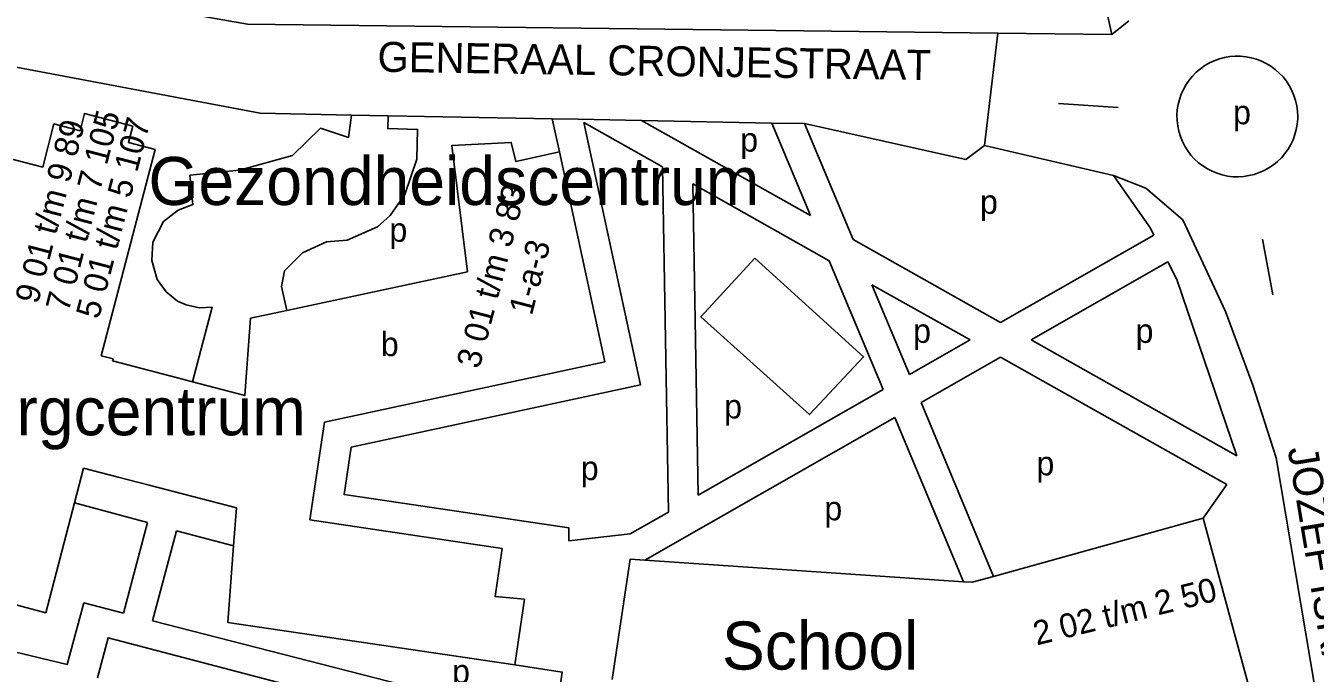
# Model space of a CAD drawing. Extents: x 163012 to 165277, y 382513 to 383987.
# Drawn here: x 164071.5 to 164286.1, y 383268.2 to 383376 of the extents above; entities that cross this region are included whole.
import ezdxf

# ---------------------------------------------------------------- set-up
doc = ezdxf.new("R2010")
doc.units = 0
for name, color, linetype in [('BLT_Basislijn', 7, 'Continuous'), ('BLT_Bebouwing', 7, 'Continuous'), ('BLT_Bebouwing_beschrifting', 7, 'Continuous'), ('BLT_Centroide', 7, 'Continuous'), ('BLT_Huisnummer_reeks', 7, 'Continuous'), ('BLT_Straatnaam', 7, 'Continuous'), ('BLT_Vlakafsluiter', 7, 'Continuous')]:
    doc.layers.add(name, color=color, linetype=linetype)

msp = doc.modelspace()

# ---------------------------------------------------------------- linework, layer by layer
at = {"layer": 'BLT_Basislijn'}
for p, q in [((164246.24, 383401.63), (164252.27, 383374.57)), ((164243.39, 383363.09), (164253.31, 383362.44)), ((164160.3, 383355.04), (164159.1, 383360.54)), ((164164.35, 383359.93), (164177.45, 383352.55)), ((164173.96, 383360.25), (164202.08, 383344.42)), ((164195.64, 383359.84), (164202.08, 383344.42)), ((164201.1, 383359.74), (164209.16, 383340.43)), ((164177.45, 383352.55), (164178.42, 383295.02)), ((164182.5, 383349.7), (164183.37, 383297.85)), ((164182.5, 383349.7), (164205.21, 383336.91)), ((164233.72, 383326.6), (164259.25, 383341.18)), ((164209.16, 383340.43), (164233.72, 383326.6)), ((164277.3, 383340.5), (164279.03, 383331.24)), ((164205.21, 383336.91), (164214.17, 383315.44)), ((164238.79, 383323.74), (164261.55, 383336.73)), ((164212.29, 383332.92), (164218.55, 383317.94)), ((164212.29, 383332.92), (164228.66, 383323.71)), ((164218.55, 383317.94), (164228.66, 383323.71)), ((164238.79, 383323.74), (164273.06, 383304.44)), ((164220.49, 383313.29), (164233.73, 383320.85)), ((164233.73, 383320.85), (164271.36, 383299.65)), ((164183.37, 383297.85), (164214.17, 383315.44)), ((164220.49, 383313.29), (164232.57, 383284.34)), ((164174.51, 383287.03), (164216.11, 383310.79)), ((164216.11, 383310.79), (164227.53, 383283.44))]:
    msp.add_line(p, q, dxfattribs=at)
for points in [[(164045.97, 383390.71), (164047.18, 383387.88), (164049.21, 383386.77), (164108.39, 383376.3), (164187.08, 383375.35)], [(164028.12, 383373.09), (164030.07, 383375.66), (164033.27, 383376.04), (164110.45, 383361.47), (164125.7, 383361.18)], [(164187.08, 383375.35), (164233.26, 383374.79)], [(164252.27, 383374.57), (164255.1, 383376.85)], [(164233.26, 383374.79), (164252.27, 383374.57)], [(164283.19, 383360.94), (164283.15, 383361.84), (164283.03, 383362.73), (164282.83, 383363.6), (164282.56, 383364.45), (164282.21, 383365.28), (164281.78, 383366.07), (164281.29, 383366.82), (164280.74, 383367.52), (164280.12, 383368.17), (164279.45, 383368.77), (164278.73, 383369.3), (164277.96, 383369.76), (164277.15, 383370.16), (164276.32, 383370.48), (164275.45, 383370.72), (164274.57, 383370.89), (164273.68, 383370.98), (164272.78, 383370.99), (164271.89, 383370.92), (164271.01, 383370.77), (164270.14, 383370.54), (164269.3, 383370.23), (164268.48, 383369.85), (164267.71, 383369.41), (164266.98, 383368.89), (164266.29, 383368.31), (164265.66, 383367.67), (164265.09, 383366.98), (164264.59, 383366.24), (164264.15, 383365.45), (164263.78, 383364.63), (164263.49, 383363.79), (164263.28, 383362.92), (164263.14, 383362.03), (164263.08, 383361.14), (164263.11, 383360.24), (164263.21, 383359.35), (164263.39, 383358.47), (164263.65, 383357.61), (164263.98, 383356.78), (164264.39, 383355.98), (164264.87, 383355.22), (164265.41, 383354.51), (164266.01, 383353.85), (164266.67, 383353.24), (164267.39, 383352.69), (164268.14, 383352.21), (164268.94, 383351.8), (164269.77, 383351.47), (164270.63, 383351.2), (164271.51, 383351.02), (164272.4, 383350.91), (164273.29, 383350.89), (164274.19, 383350.94), (164275.07, 383351.08), (164275.95, 383351.29), (164276.79, 383351.58), (164277.61, 383351.94), (164278.4, 383352.37), (164279.14, 383352.88), (164279.84, 383353.44), (164280.48, 383354.07), (164281.06, 383354.75), (164281.58, 383355.48), (164282.03, 383356.26), (164282.41, 383357.07), (164282.72, 383357.91), (164282.95, 383358.78), (164283.11, 383359.66), (164283.18, 383360.55), (164283.19, 383360.94)], [(164125.7, 383361.18), (164125.19, 383357.45), (164120.54, 383358.98), (164115.87, 383354.46), (164107.05, 383351.97), (164098.79, 383351.16), (164099.27, 383346.27), (164096.83, 383345.33), (164094.41, 383343.45), (164092.6, 383339.98), (164092.46, 383336.96), (164093.31, 383333.8), (164094.81, 383331.73), (164096.72, 383330.18), (164098.18, 383329.54), (164100.34, 383329.04), (164102.46, 383329.15), (164099.23, 383316.73)], [(164131.76, 383361.06), (164131.71, 383358.92), (164136.69, 383358.79), (164136.56, 383353.81), (164134.54, 383347.94), (164132.11, 383344.46), (164130.01, 383342.57), (164124.94, 383340.32), (164121.5, 383340.05), (164117.52, 383338.25), (164114.52, 383335.22), (164114.04, 383332.6), (164114.9, 383328.61)], [(164161.86, 383290.25), (164161.83, 383292.4), (164124.45, 383297.97), (164125.63, 383305.87), (164173.81, 383316.25), (164164.35, 383359.93)], [(164125.7, 383361.18), (164131.76, 383361.06)], [(164131.76, 383361.06), (164159.1, 383360.54)], [(164159.1, 383360.54), (164163.41, 383360.46)], [(164163.41, 383360.46), (164173.96, 383360.25)], [(164173.96, 383360.25), (164195.64, 383359.84)], [(164195.64, 383359.84), (164201.1, 383359.74)], [(164201.1, 383359.74), (164227.96, 383353.79), (164231.03, 383356.1)], [(164231.03, 383356.1), (164252.52, 383351.11)], [(164252.52, 383351.11), (164257.9, 383348.98), (164264.04, 383343.73), (164271.14, 383328.43), (164275.7, 383316.2), (164279.61, 383304.09)], [(164252.52, 383351.11), (164258.66, 383342.33), (164259.25, 383341.18)], [(164261.55, 383336.73), (164263.07, 383333.79), (164273.06, 383304.44)], [(164291.86, 383231.28), (164279.61, 383304.09)], [(164267.45, 383294.04), (164271.36, 383299.65)], [(164079.56, 383296.57), (164091.72, 383293.3)], [(164091.72, 383293.3), (164087.73, 383278.22)], [(164161.86, 383290.25), (164172.08, 383291.4), (164178.42, 383295.02)], [(164096.53, 383291.92), (164092.57, 383276.96)], [(164106.05, 383289.42), (164096.53, 383291.92)], [(164081.15, 383279.93), (164078.37, 383269.69), (164069.56, 383271.77)], [(164081.15, 383279.93), (164087.73, 383278.22)], [(164155.76, 383260.73), (164092.57, 383276.96)], [(164083.37, 383267.42), (164085.17, 383274.12), (164124.74, 383263.73), (164112.9, 383231.51), (164111.58, 383227.18)], [(164152.84, 383269.58), (164160.76, 383268.4), (164160.11, 383264.06), (164155.76, 383260.73)]]:
    msp.add_lwpolyline(points, dxfattribs=at)
msp.add_lwpolyline([(164192.8, 383337.36), (164210.93, 383320.9), (164201.94, 383311.28), (164183.81, 383327.59)], close=True, dxfattribs=at)
at = {"layer": 'BLT_Bebouwing'}
for p, q in [((164085.98, 383320.57), (164085.89, 383320.24)), ((164085.89, 383320.24), (164096.72, 383317.39)), ((164086.84, 383300.88), (164081.08, 383302.37)), ((164091.99, 383299.54), (164086.84, 383300.88)), ((164267.45, 383294.04), (164278.85, 383251.93))]:
    msp.add_line(p, q, dxfattribs=at)
for points in [[(164028.26, 383341.28), (164035.39, 383368.62), (164051.86, 383364.33), (164049.96, 383357.12), (164058.86, 383354.8), (164059.28, 383356.4), (164074.27, 383352.49)], [(164074.27, 383352.49), (164076.15, 383359.7), (164080.49, 383358.57), (164081.23, 383361.41), (164089.26, 383359.32), (164088.55, 383356.6), (164092.99, 383355.45), (164084.03, 383321.08), (164085.98, 383320.57)], [(164114.9, 383328.61), (164144.97, 383335.07), (164142.37, 383356.09), (164152.28, 383356.61), (164153.02, 383353.46), (164160.3, 383355.04)], [(164160.3, 383355.04), (164167.86, 383320.09), (164121.19, 383310.03), (164118.76, 383293.76), (164150.77, 383288.99)], [(164099.23, 383316.73), (164107.92, 383314.45), (164108.89, 383327.32), (164114.9, 383328.61)], [(164096.72, 383317.39), (164099.23, 383316.73)], [(164074.78, 383278.27), (164058.14, 383282.71), (164062.68, 383299.54), (164065.35, 383308.94)], [(164081.08, 383302.37), (164079.56, 383296.57)], [(164106.05, 383289.42), (164106.52, 383295.77), (164091.99, 383299.54)], [(164079.56, 383296.57), (164074.78, 383278.27)], [(164232.57, 383284.34), (164267.45, 383294.04)], [(164152.84, 383269.58), (164105.11, 383276.67), (164106.05, 383289.42)], [(164150.77, 383288.99), (164149.58, 383281), (164154.46, 383280.53), (164152.84, 383269.58)], [(164169.07, 383267.19), (164172.05, 383287.2)], [(164172.05, 383287.2), (164174.51, 383287.03)], [(164174.51, 383287.03), (164227.53, 383283.44)], [(164227.53, 383283.44), (164228.98, 383283.35), (164232.57, 383284.34)]]:
    msp.add_lwpolyline(points, dxfattribs=at)
at = {"layer": 'BLT_Vlakafsluiter'}
msp.add_line((164231.03, 383356.1), (164233.26, 383374.79), dxfattribs=at)

# ---------------------------------------------------------------- texts
at = {"layer": 'BLT_Bebouwing_beschrifting'}
for s, p in [('Gezondheidscentrum', (164091.88, 383346.19)), ('Woonzorgcentrum', (164030.66, 383307.84)), ('School', (164187.34, 383268.82))]:
    msp.add_text(s, height=8, dxfattribs=at).set_placement(p)
at = {"layer": 'BLT_Centroide'}
for s, p in [('p', (164272.42, 383359.64)), ('p', (164190.38, 383355.08)), ('p', (164230.29, 383344.72)), ('p', (164131.99, 383340.06)), ('p', (164219.16, 383323.23)), ('p', (164256.19, 383323.23)), ('b', (164130.56, 383321.03)), ('p', (164187.71, 383310.64)), ('p', (164239.69, 383301.17)), ('p', (164163.84, 383300.38)), ('p', (164204.39, 383293.68)), ('p', (164142.42, 383266.51))]:
    msp.add_text(s, height=4, dxfattribs=at).set_placement(p)
at = {"layer": 'BLT_Huisnummer_reeks'}
for s, rotation, p in [('9 01 t/m 9 89', 75.3874, (164073.47, 383329.55)), ('7 01 t/m 7 105', 75.3874, (164078.57, 383328.22)), ('5 01 t/m 5 107', 75.3874, (164083.61, 383327.03)), ('3 01 t/m 3 83', 75.3874, (164146.96, 383318.76)), ('1-a-3', 75.3874, (164155.69, 383327.66)), ('2 02 t/m 2 50', 13.9416, (164239.72, 383272.82))]:
    msp.add_text(s, height=4, rotation=rotation, dxfattribs=at).set_placement(p)
at = {"layer": 'BLT_Straatnaam'}
for s, rotation, p in [('GENERAAL CRONJESTRAAT', 359.1329, (164129.98, 383368.39)), ('JOZEF ISRAELSLAAN', 279.4601, (164281.49, 383305.6))]:
    msp.add_text(s, height=5, rotation=rotation, dxfattribs=at).set_placement(p)

doc.saveas('drawing.dxf')
